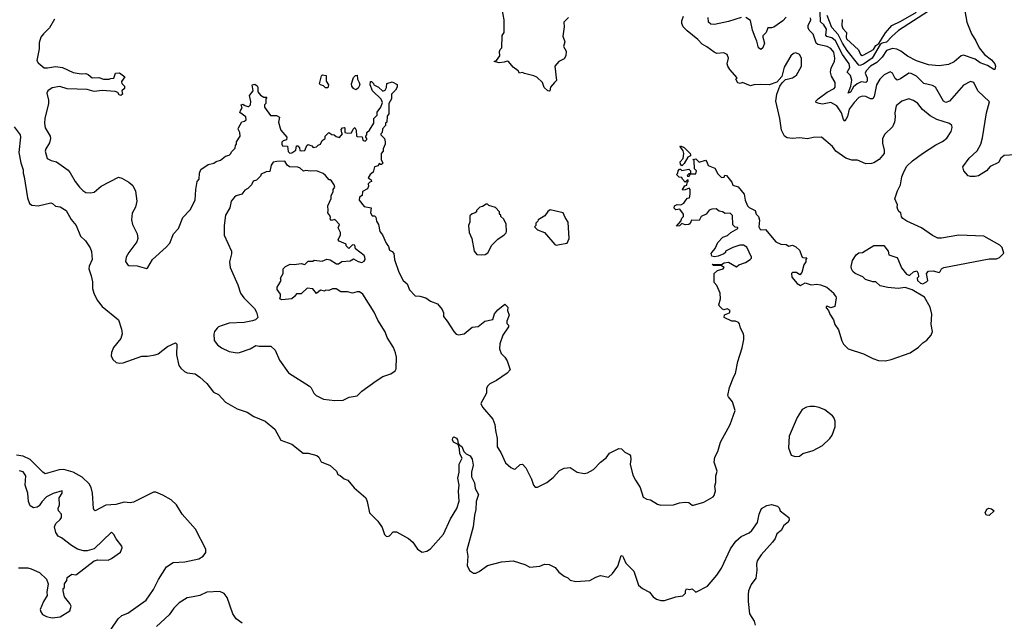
# Model space of a CAD drawing. Extents: x 2087054 to 2277909, y 548907 to 753496.
# Tile 399 of 444: x 2216696 to 2225156, y 688864 to 694036. Entities that reach past the tile are written whole.
import ezdxf

# ---------------------------------------------------------------- set-up
doc = ezdxf.new("R2010")
doc.units = 0

msp = doc.modelspace()

# ---------------------------------------------------------------- linework, layer by layer
at = {"layer": '0CON20XD'}
for points in [[(2224796.8, 694225), (2224833.1, 694015), (2224874, 693914), (2224912.6, 693852.6), (2224939.6, 693795), (2224985.8, 693735.8), (2225045, 693689.2), (2225075, 693655.5), (2225081.5, 693635), (2225075, 693606.7), (2225065, 693607.1), (2225012.8, 693642.8), (2224947.5, 693665), (2224905.1, 693695.1), (2224805, 693731.8), (2224785, 693723.8), (2224725.9, 693674.1), (2224675, 693651.4), (2224595, 693638.9), (2224505, 693648.2), (2224401.5, 693681.5), (2224325, 693723.1), (2224265.6, 693765.6), (2224231.2, 693781.2), (2224195, 693786.8), (2224145, 693771.1), (2224107, 693713), (2224061.3, 693668.7), (2224006.7, 693635), (2223968, 693595), (2223960.4, 693575), (2223976.5, 693535), (2223976.7, 693506.7), (2223965, 693496.7), (2223925, 693500.9), (2223891.9, 693485), (2223860.3, 693459.7), (2223835, 693413.2), (2223815, 693402.5), (2223838.4, 693465), (2223844.8, 693515), (2223835.6, 693555), (2223805.3, 693585), (2223828.8, 693625), (2223823.7, 693655), (2223766.8, 693736.8), (2223705.9, 693855), (2223675, 693879), (2223632.2, 693892.2), (2223621.4, 693901.4), (2223627.9, 693955), (2223605, 693992.5), (2223576.7, 694016.7), (2223575, 694100)], [(2221410, 694055), (2221371.2, 694015), (2221373.8, 693975), (2221364, 693895), (2221380, 693845), (2221367.5, 693805), (2221391.2, 693765), (2221388, 693725), (2221375, 693698.8), (2221328.8, 693675), (2221293.8, 693635), (2221307.5, 693512.5), (2221290, 693495), (2221257.5, 693455), (2221250, 693425), (2221245, 693420), (2221233, 693423), (2221201.7, 693451.7), (2221187.5, 693495), (2221140.3, 693540.3), (2221115, 693552), (2221032, 693572), (2221015, 693582.5), (2220990, 693575), (2220980, 693595), (2220937, 693627), (2220895, 693676.7), (2220885, 693680), (2220859.4, 693670.6), (2220815, 693665.8), (2220772.5, 693675), (2220794.2, 693685.8), (2220822.5, 693725), (2220818.3, 693761.7), (2220825, 693780), (2220840, 693795), (2220840.7, 693899.3), (2220860, 693925), (2220858.1, 694035), (2220841.5, 694125)], [(2216995, 694038.8), (2216951.4, 693965), (2216900, 693915), (2216878, 693885), (2216862.7, 693837.3), (2216863.1, 693785), (2216844.4, 693685), (2216853.7, 693663.7), (2216905, 693621.5), (2216935, 693620.4), (2217005, 693632.5), (2217063.3, 693623.3), (2217155, 693581.4), (2217225, 693571.2), (2217265, 693572), (2217284.1, 693564.1), (2217320, 693535), (2217375, 693537.5), (2217415, 693523.3), (2217465, 693523.3), (2217475, 693530), (2217505, 693532.5), (2217520, 693575), (2217555, 693580), (2217600, 693545), (2217571.2, 693505), (2217575, 693487.5), (2217596.7, 693465), (2217597.5, 693445), (2217572.5, 693425), (2217580, 693395), (2217565, 693382.5), (2217550.7, 693390.7), (2217540, 693410), (2217515, 693417.5), (2217405, 693426), (2217335, 693418.8), (2217275, 693436), (2217105, 693440), (2217041.2, 693461.2), (2216975, 693449.5), (2216939.2, 693425), (2216930, 693405), (2216944, 693345), (2216943.9, 693313.9), (2216911.9, 693185), (2216908.5, 693145), (2216916.3, 693106.3), (2216957.1, 693035), (2216961.4, 693015), (2216952, 692978), (2216920, 692925), (2216914.2, 692904.2), (2216933, 692843), (2216967.5, 692825), (2217013, 692813), (2217111.2, 692741.2), (2217129.7, 692719.7), (2217172, 692645), (2217211.2, 692595), (2217237.7, 692567.7), (2217265, 692551.2), (2217305, 692546), (2217335, 692552), (2217395.8, 692604.2), (2217545, 692681.4), (2217575, 692674.2), (2217635, 692638.8), (2217668.8, 692608.8), (2217692.3, 692562.3), (2217704, 692475), (2217691.2, 692425), (2217663.6, 692373.6), (2217656.2, 692315), (2217664.5, 692274.5), (2217705.8, 692195), (2217711.2, 692155), (2217701.2, 692125), (2217633.8, 692035), (2217612, 691995), (2217606.4, 691956.4), (2217621.7, 691931.7), (2217635, 691923.3), (2217705, 691920), (2217785, 691897.5), (2217797.5, 691905), (2217837, 691973), (2217955, 692080), (2217986.2, 692115), (2218016.2, 692195), (2218059.7, 692240.3), (2218098.8, 692335), (2218159.7, 692400.3), (2218203.8, 692485), (2218208.8, 692575), (2218220, 692645), (2218237.5, 692665), (2218240, 692715), (2218251.7, 692748.3), (2218315, 692790), (2218365, 692802.5), (2218385, 692817.5), (2218420.7, 692829.3), (2218465, 692862.5), (2218495, 692870), (2218510, 692885), (2218515, 692900), (2218548.3, 692931.7), (2218550, 692955), (2218560, 692965), (2218560, 692985), (2218590, 693035), (2218587.5, 693065), (2218573.3, 693095), (2218576.7, 693105), (2218605, 693157.5), (2218627, 693163), (2218642.5, 693175), (2218639.3, 693199.3), (2218588.3, 693238.3), (2218595, 693260), (2218607.5, 693275), (2218600, 693305), (2218615, 693310), (2218621.7, 693301.7), (2218655, 693290), (2218665, 693290), (2218680, 693305), (2218681.7, 693331.7), (2218670, 693385), (2218702.5, 693425), (2218693.8, 693476.2), (2218715, 693482.5), (2218736.4, 693466.4), (2218742.5, 693455), (2218743.3, 693415), (2218765, 693387.5), (2218795, 693370), (2218820, 693370), (2218810, 693355), (2218810, 693315), (2218800, 693305), (2218800, 693285), (2218851.7, 693211.7), (2218901.7, 693211.7), (2218928.3, 693198.3), (2218920, 693155), (2218933, 693103)], [(2224231.2, 691991.2), (2224241.2, 691981.2), (2224273.9, 691903.9), (2224315, 691848.8), (2224335, 691838.8), (2224345, 691840), (2224375, 691868), (2224405, 691877.5), (2224416.7, 691855), (2224417.5, 691825), (2224407.5, 691815), (2224410, 691795), (2224435, 691770), (2224455, 691766.2), (2224488.3, 691781.7), (2224500, 691795), (2224487.5, 691855), (2224505, 691873.3), (2224545, 691876.7), (2224595, 691862.5), (2224605, 691870), (2224616.7, 691895), (2224635, 691906), (2225025, 691978.8), (2225089.3, 691980.7), (2225115, 691992.5), (2225151.7, 692028.3), (2225137, 692077), (2225117.7, 692097.7), (2224980, 692175), (2224765, 692182), (2224615, 692156.9), (2224585, 692157.1), (2224539.1, 692179.1), (2224445, 692247.1), (2224317.5, 692305), (2224285, 692326.2), (2224272.3, 692342.3), (2224266.7, 692375), (2224253.2, 692383.2), (2224240, 692405), (2224234.5, 692425), (2224237.1, 692445), (2224215.7, 692495), (2224238.1, 692565), (2224265, 692616.7), (2224275.4, 692684.6), (2224293.5, 692726.5), (2224319.2, 692775), (2224367.3, 692822.7), (2224452, 692885), (2224568.9, 692961.1), (2224625, 692988.6), (2224661.7, 693018.3), (2224700, 693075), (2224708.3, 693108.3), (2224704, 693125), (2224685, 693142.5), (2224575, 693176.5), (2224519.1, 693209.1), (2224452.7, 693262.7), (2224412.5, 693315), (2224375, 693340.6), (2224335, 693354.4), (2224276.2, 693335), (2224228, 693295), (2224214.3, 693235.7), (2224217.6, 693197.6), (2224212.5, 693155), (2224195.4, 693114.6), (2224128.3, 693051.7), (2224110, 693015), (2224110, 692975), (2224123.6, 692913.6), (2224123.3, 692885), (2224080, 692835), (2224035, 692804.2), (2224015, 692798), (2223965, 692796.2), (2223895, 692828.6), (2223845, 692826.9), (2223795, 692844.4), (2223707.5, 692905), (2223679.4, 692945), (2223585, 693027.1), (2223513.6, 693023.6), (2223465, 693010), (2223395, 693020.6), (2223335, 693013.3), (2223289.4, 693019.4), (2223267.8, 693035), (2223242.5, 693085), (2223228.6, 693185), (2223192.5, 693335), (2223200, 693395), (2223226.4, 693463.6), (2223247, 693493), (2223275, 693520), (2223290, 693525), (2223335, 693536.2), (2223371.2, 693558.8), (2223414, 693635), (2223413.8, 693705), (2223395, 693736.7), (2223365, 693751.2), (2223344.3, 693745.7), (2223322, 693725), (2223265, 693627.5), (2223243.6, 693546.4), (2223201.2, 693498.8), (2223135.8, 693474.2), (2223065, 693479.4), (2223004.2, 693475.8), (2222975, 693468), (2222905, 693496.7), (2222885, 693486.7), (2222865, 693494), (2222850, 693525), (2222860, 693535), (2222796.5, 693606.5), (2222779.4, 693635), (2222775.7, 693655), (2222785.7, 693705), (2222775, 693736.2), (2222745, 693750), (2222685, 693745.7), (2222662, 693755), (2222601.2, 693801.2), (2222559.2, 693825), (2222522.5, 693865), (2222429.8, 693939.8), (2222395.4, 693975.4), (2222385, 694002.5), (2222386.2, 694025), (2222399.5, 694065)], [(2222895, 694053.1), (2222785, 694019.1), (2222665, 693995.6), (2222635, 693996), (2222614.2, 694015), (2222611.4, 694055)], [(2223281.7, 694058.3), (2223252, 694025), (2223175, 693970.5), (2223154.3, 693964.3), (2223123.8, 693966.2), (2223108.8, 693925), (2223082, 693898), (2223080, 693885), (2223094.6, 693834.6), (2223081.3, 693795), (2223065, 693779.6), (2223044.8, 693795), (2223030.7, 693850.7), (2223014.5, 693885), (2222992.9, 693945), (2222975, 694030), (2222935, 694054)], [(2225295, 692877.5), (2225155, 692866.7), (2225126.2, 692845), (2225105, 692807.5), (2225035, 692773.8), (2225004.1, 692735.9), (2224935, 692694), (2224905, 692686.2), (2224866.4, 692686.4), (2224845, 692693.8), (2224807.5, 692735), (2224800.7, 692769.3), (2224854.3, 692845.7), (2224922.4, 692907.6), (2224953.3, 692965), (2224969.3, 693020.7), (2225002.7, 693235), (2225028.8, 693328.8), (2224929.2, 693425), (2224895, 693496.2), (2224865, 693504), (2224805, 693472.9), (2224685.8, 693334.2), (2224652.5, 693322.5), (2224633.5, 693335), (2224565.3, 693455.3), (2224538.7, 693468.7), (2224465, 693487.8), (2224401.3, 693551.3), (2224355, 693572.1), (2224335, 693574.5), (2224265, 693526.7), (2224235, 693517.1), (2224219.3, 693529.3), (2224196.4, 693576.4), (2224175, 693587.5), (2224125, 693561.4), (2224085, 693524), (2224058.5, 693475), (2224038.5, 693375), (2224025, 693355.6), (2224005, 693355.5), (2223965, 693374.6), (2223935, 693379.1), (2223905, 693365.4), (2223864.5, 693325), (2223823.1, 693266.9), (2223807.4, 693202.6), (2223785, 693163.8), (2223775, 693177.5), (2223757.1, 693235), (2223718.1, 693295), (2223665, 693323.2), (2223595, 693309.6), (2223564, 693314), (2223540, 693325), (2223536, 693335), (2223555.3, 693354.7), (2223635, 693413.8), (2223695, 693442.9), (2223702.5, 693455), (2223701.9, 693495), (2223670.3, 693550.2), (2223661.1, 693585), (2223669.5, 693620.5), (2223697.5, 693675), (2223701.1, 693705), (2223690, 693755), (2223665, 693788.1), (2223635, 693805.4), (2223555, 693821.2), (2223538.8, 693835), (2223515, 693910.6), (2223479.1, 693945), (2223469.2, 693965), (2223471.2, 693985), (2223493.8, 694035), (2223491.2, 694051.2)], [(2224505, 694109.7), (2224247.5, 693942.5), (2224188.7, 693891.3), (2224145, 693842.3), (2224106.8, 693833.2), (2224088.1, 693821.9), (2224020.4, 693705), (2223945, 693653.4), (2223915, 693640.4), (2223905, 693644.4), (2223805, 693770.5), (2223765, 693834.6), (2223729.4, 693909.4), (2223675, 693969.2), (2223635, 694072)], [(2223761.7, 694038.3), (2223759.6, 693985), (2223769.6, 693959.6), (2223801.2, 693925), (2223795.8, 693885), (2223800.7, 693870.7), (2223903.3, 693775), (2223920.6, 693735), (2223935, 693729.1), (2223947.9, 693732.1), (2224030.9, 693779.1), (2224051.5, 693815), (2224078.1, 693831.9), (2224135, 693923.3), (2224190.4, 693985), (2224267.8, 694022.2), (2224400.6, 694099.4)], [(2219345, 693450), (2219325, 693450), (2219307, 693467), (2219280, 693475), (2219272.5, 693485), (2219288.3, 693551.7), (2219298.3, 693561.7), (2219330, 693555), (2219328.3, 693508.3), (2219350, 693475), (2219345, 693450)], [(2219585, 693433.3), (2219563.9, 693443.9), (2219550, 693465), (2219546.7, 693485), (2219565, 693540), (2219580, 693555), (2219595, 693560), (2219598, 693525), (2219614, 693495), (2219617.5, 693475), (2219605, 693446.7), (2219585, 693433.3)], [(2218933, 693103), (2218940, 693085), (2218990, 693025), (2218988.3, 693001.7), (2218960, 692995), (2218948.3, 692981.7), (2218947.5, 692965), (2218955, 692952.5), (2218998.3, 692948.3), (2219003, 692903), (2219018.3, 692888.3), (2219035, 692890), (2219070, 692915), (2219075, 692950), (2219085, 692950), (2219100, 692935), (2219101.7, 692911.7), (2219115, 692907.5), (2219145, 692910), (2219162.5, 692955), (2219175, 692962.5), (2219205, 692952.5), (2219218.3, 692938.3), (2219247, 692943), (2219261.7, 692958.3), (2219280, 692965), (2219293.6, 692996.4), (2219320, 693015), (2219320, 693035), (2219353, 693067), (2219378.3, 693048.3), (2219397, 693047), (2219415, 693032.5), (2219445, 693022.5), (2219470, 693055), (2219463, 693063), (2219458.3, 693091.7), (2219470, 693105), (2219485, 693110), (2219490, 693105), (2219490, 693065), (2219515, 693060), (2219546.2, 693063.8), (2219560, 693095), (2219575, 693110), (2219587.5, 693085), (2219590, 693035), (2219595, 693030), (2219638.3, 693028.3), (2219645, 693000), (2219665, 692990), (2219680, 693005), (2219680, 693015), (2219670, 693025), (2219670, 693035), (2219680, 693045), (2219680, 693065), (2219703, 693087), (2219740, 693145), (2219737.5, 693185), (2219767.5, 693215), (2219768.3, 693241.7), (2219800, 693285), (2219812.5, 693325), (2219803, 693353), (2219727.5, 693425), (2219707.5, 693475), (2219710, 693505), (2219720, 693505), (2219737, 693487), (2219740, 693475), (2219780, 693455), (2219815, 693422.5), (2219835, 693430), (2219847, 693453), (2219851.7, 693488.3), (2219895, 693502.5), (2219938.3, 693478.3), (2219940, 693455), (2219925, 693430), (2219890, 693395), (2219890, 693355), (2219867.5, 693315), (2219867.5, 693225), (2219853, 693207), (2219850, 693155), (2219840, 693145), (2219840, 693125), (2219813, 693097), (2219810, 693065), (2219800, 693055), (2219800, 693045), (2219830, 693015), (2219837.5, 692985), (2219837.5, 692965), (2219820, 692925), (2219820, 692905), (2219802.5, 692885), (2219802.5, 692835), (2219816.4, 692803.6), (2219805, 692790), (2219795, 692790), (2219785, 692800), (2219775, 692780), (2219745, 692770), (2219733.3, 692725), (2219706.1, 692703.9), (2219690, 692675), (2219715, 692657.5), (2219720, 692645), (2219705, 692640), (2219690, 692625), (2219692.5, 692605), (2219685, 692582.5), (2219641.7, 692558.3), (2219640, 692525), (2219615, 692510), (2219612.5, 692485), (2219655, 692430), (2219717, 692417), (2219710, 692375), (2219725, 692350), (2219745, 692350), (2219757, 692337), (2219762.5, 692305), (2219778.8, 692275), (2219790, 692215), (2219813.8, 692185), (2219844.3, 692114.3), (2219863.8, 692085), (2219872.5, 692055), (2219895, 692042.5), (2219910, 692025), (2219916.2, 691975), (2219954, 691865), (2219992, 691795), (2220025.8, 691765), (2220044.2, 691714.2), (2220095, 691661.2), (2220135, 691660), (2220185.8, 691645.8), (2220225, 691616.2), (2220285, 691593.3), (2220326.7, 691545), (2220336.1, 691516.1), (2220336.7, 691485), (2220370, 691445), (2220426, 691355), (2220445, 691333.3), (2220465, 691326.2), (2220514.2, 691335.8), (2220585, 691392), (2220635, 691397.1), (2220692.5, 691445), (2220760.3, 691459.7), (2220774.2, 691505.8), (2220805, 691540), (2220865, 691590), (2220890, 691565), (2220887.5, 691535), (2220902.5, 691495), (2220882.5, 691445), (2220882.5, 691425), (2220895, 691410), (2220896.7, 691395), (2220846.2, 691325), (2220822.1, 691247.9), (2220819.4, 691205), (2220832, 691165), (2220863.8, 691135), (2220885, 691103.8), (2220910.6, 691025), (2220885, 690995.6), (2220794, 690935), (2220735.8, 690905), (2220715, 690885.6), (2220706.9, 690865), (2220706, 690825), (2220659.2, 690735), (2220671.2, 690705), (2220762.7, 690602.7), (2220779.4, 690555), (2220784.2, 690505), (2220798, 690435), (2220798, 690365), (2220829.2, 690315), (2220871.2, 690225), (2220915, 690186.7), (2220945, 690172), (2220955.8, 690174.2), (2220995, 690213.3), (2221017.5, 690215), (2221045, 690182.5), (2221093.8, 690085), (2221110, 690035), (2221125, 690017.5), (2221145, 690016.7), (2221225, 690058), (2221279.7, 690100.3), (2221335, 690161.2), (2221375, 690181.2), (2221425, 690186), (2221485, 690146.2), (2221545, 690133.3), (2221575, 690140), (2221625, 690167.5), (2221685, 690232.5), (2221735, 690270), (2221765, 690308.8), (2221845, 690350), (2221866.5, 690346.5), (2221895, 690316.7), (2221935, 690296.7), (2221943.3, 690285), (2221948, 690255), (2221941.2, 690215), (2221965, 690120), (2221986.7, 690076.7), (2222026.2, 690015), (2222051.7, 689931.7), (2222085, 689914.2), (2222115, 689908), (2222175, 689870), (2222205, 689861.2), (2222313.6, 689866.4), (2222365, 689881.2), (2222415, 689887.5), (2222445, 689884), (2222475, 689862.5), (2222485, 689862.5), (2222575, 689888.8), (2222653.3, 689935), (2222663.6, 689946.4), (2222673.3, 689985), (2222668.8, 690025), (2222676.4, 690056.4), (2222677.5, 690115), (2222687.5, 690155), (2222662.3, 690232.3), (2222668.8, 690275), (2222695, 690322.5), (2222716.7, 690405), (2222801.4, 690555), (2222844.2, 690675), (2222821.7, 690751.7), (2222785, 690792.5), (2222781.2, 690805), (2222796, 690875), (2222832.5, 690967.5), (2222846.7, 690995), (2222865, 691097.5), (2222904.3, 691215), (2222919.2, 691285), (2222918, 691315), (2222914, 691335), (2222888.8, 691385), (2222881.7, 691421.7), (2222873, 691433), (2222845, 691443.8), (2222815, 691444), (2222747.5, 691475), (2222750.7, 691499.3), (2222795, 691516.7), (2222801.2, 691535), (2222775, 691551.2), (2222745, 691542.5), (2222735, 691546.7), (2222706.7, 691575), (2222703.8, 691585), (2222716.2, 691635), (2222713.3, 691685), (2222685, 691750), (2222662.5, 691775), (2222662.5, 691855), (2222691.7, 691878.3), (2222740, 691895), (2222750, 691905), (2222725, 691920), (2222655, 691922.5), (2222650, 691935), (2222725, 691930), (2222750, 691945), (2222785, 691950), (2222855, 691910), (2222875, 691927.5), (2222932, 691948), (2222972.5, 691975), (2222982.5, 691985), (2222982.5, 691995), (2222945, 692080), (2222915, 692096.7), (2222883.6, 692096.4), (2222822.3, 692077.7), (2222760, 692045), (2222760, 692035), (2222747, 692023), (2222696.4, 692003.6), (2222665, 691997.5), (2222643, 692003), (2222637.5, 692025), (2222645, 692037.5), (2222670.7, 692069.3), (2222695, 692120), (2222737.5, 692165), (2222778.3, 692181.7), (2222805, 692207.5), (2222865, 692240), (2222865, 692250), (2222843, 692253), (2222823, 692273), (2222821.7, 692351.7), (2222801.7, 692371.7), (2222758.3, 692368.3), (2222735, 692382.5), (2222705, 692390), (2222679.3, 692409.3), (2222643.9, 692406.1), (2222620.7, 692399.3), (2222595, 692362.5), (2222550, 692345), (2222535, 692310), (2222468.3, 692311.7), (2222456.2, 692283.8), (2222443.9, 692276.1), (2222415, 692271.2), (2222385, 692282.5), (2222365, 692262.5), (2222340, 692260), (2222377, 692303), (2222385, 692330), (2222400, 692345), (2222400, 692365), (2222367.5, 692407.5), (2222335, 692400), (2222320, 692415), (2222322.5, 692435), (2222345, 692447.5), (2222377, 692443), (2222403, 692457), (2222420, 692485), (2222435, 692500), (2222450, 692505), (2222457.5, 692535), (2222457.5, 692575), (2222448.3, 692588.3), (2222415, 692572.5), (2222395, 692570), (2222390, 692575), (2222411.7, 692608.3), (2222428.3, 692611.7), (2222430, 692635), (2222440, 692645), (2222438.3, 692658.3), (2222415, 692640), (2222390, 692665), (2222385, 692680), (2222361.7, 692681.7), (2222340, 692705), (2222350, 692715), (2222353, 692737), (2222365, 692750), (2222375, 692750), (2222385, 692740), (2222445, 692750), (2222460, 692735), (2222460, 692710), (2222445, 692710), (2222430, 692695), (2222435, 692690), (2222448.3, 692691.7), (2222460, 692710), (2222505, 692710), (2222510, 692735), (2222493, 692753), (2222490, 692825), (2222480, 692835), (2222505, 692840), (2222535, 692810), (2222588.3, 692828.3), (2222600, 692815), (2222611.7, 692781.7), (2222668.3, 692758.3), (2222695, 692710), (2222725, 692680), (2222748.3, 692681.7), (2222755, 692700), (2222770, 692695), (2222815, 692640), (2222823.6, 692613.6), (2222868.8, 692598.8), (2222920, 692535), (2222930, 692485), (2222950, 692435), (2222965, 692421.2), (2223015.8, 692395.8), (2223023.3, 692365), (2223042.5, 692345), (2223052.3, 692312.3), (2223047.5, 692255), (2223055, 692238.8), (2223065, 692230), (2223105, 692232.5), (2223192.5, 692125), (2223235, 692106), (2223283, 692103), (2223305, 692090), (2223335, 692097.5), (2223365, 692082.5), (2223397.5, 692055), (2223420, 691995), (2223425, 691990), (2223458.3, 691988.3), (2223450, 691975), (2223450, 691955), (2223433, 691927), (2223417, 691863), (2223398.3, 691841.7), (2223371.7, 691861.7), (2223335, 691862.5), (2223327.5, 691855), (2223331.7, 691821.7), (2223377, 691767), (2223405, 691750), (2223445, 691772.5), (2223495, 691757.5), (2223545, 691762.5), (2223577, 691757), (2223630, 691735), (2223690, 691685), (2223690, 691675), (2223707, 691657), (2223710, 691645), (2223698.8, 691571.2), (2223665, 691560), (2223635, 691572.5), (2223625, 691567.5), (2223625, 691560), (2223646.7, 691536.7), (2223656.7, 691505), (2223687.5, 691455), (2223700, 691415), (2223730.7, 691370.7), (2223758.8, 691275), (2223773.3, 691245), (2223813, 691207), (2223945, 691163.3), (2224025, 691123.3), (2224075, 691106.7), (2224135, 691103.3), (2224185, 691113.3), (2224348.3, 691171.7), (2224419.3, 691220.7), (2224455, 691257.5), (2224489.3, 691280.7), (2224527, 691323), (2224537.5, 691355), (2224527.5, 691415), (2224532.5, 691505), (2224517.5, 691565), (2224471.2, 691651.2), (2224363.6, 691713.6), (2224305, 691733.3), (2224245, 691724), (2224155, 691733.3), (2224088.3, 691748.3), (2224051.7, 691781.7), (2224025, 691783.3), (2223963.6, 691803.6), (2223940, 691825), (2223873, 691853), (2223855, 691870), (2223842.5, 691895), (2223840, 691915), (2223852.5, 691965), (2223882.5, 692015), (2223905, 692032.5), (2223937, 692033), (2224035, 692093.3), (2224120, 692095), (2224157, 692047), (2224162.5, 692015), (2224231.2, 691991.2)], [(2216649.2, 693115), (2216698.8, 693045), (2216702.9, 693025), (2216689.5, 692895), (2216706.4, 692805), (2216725.4, 692745), (2216725.5, 692715), (2216735.4, 692685), (2216762.7, 692505), (2216780, 692455), (2216800.3, 692440.3), (2216855, 692434.2), (2216965, 692460), (2216976.8, 692456.8), (2217005, 692431.2), (2217045, 692426.7), (2217095, 692396.2), (2217139.3, 692319.3), (2217182.5, 692265), (2217217.5, 692175), (2217262.5, 692135), (2217301.2, 692075), (2217313.6, 692043.6), (2217317.5, 691975), (2217293.7, 691916.3), (2217291.5, 691895), (2217310.9, 691835), (2217320.8, 691780.8), (2217322.4, 691725), (2217333.3, 691683.3), (2217361.8, 691625), (2217405, 691569.4), (2217544, 691455), (2217571.2, 691375), (2217576, 691335), (2217566.2, 691295), (2217503.4, 691216.6), (2217483.6, 691173.6), (2217481.2, 691145), (2217496.2, 691115), (2217525, 691090), (2217555, 691083.3), (2217585, 691086.7), (2217745, 691142.5), (2217793, 691143), (2217860, 691155), (2217885, 691163.8), (2217965, 691227.5), (2218035, 691256.7), (2218046.2, 691245), (2218044, 691155), (2218064.2, 691064.2), (2218080.5, 691040.5), (2218112, 691012), (2218135, 691001.2), (2218205, 690990), (2218243.6, 690963.6), (2218305, 690907.5), (2218362.5, 690835), (2218405, 690812.5), (2218465, 690747.5), (2218565, 690691.2), (2218651.7, 690661.7), (2218707.5, 690625), (2218804.1, 690584.1), (2218887.5, 690515), (2218941.2, 690421.2), (2219035, 690386.7), (2219130.5, 690310.5), (2219175, 690308.8), (2219249.5, 690289.5), (2219265.8, 690275.8), (2219287.5, 690235), (2219363, 690203), (2219417.5, 690155), (2219430, 690125), (2219448.3, 690118.3), (2219485, 690087.5), (2219515, 690077.5), (2219570.7, 690010.7), (2219670, 689925), (2219683, 689893), (2219701.2, 689795), (2219774.2, 689725), (2219809.3, 689669.3), (2219831.5, 689611.5), (2219845, 689596), (2219857.5, 689592.5), (2219872.3, 689597.7), (2219905, 689632.5), (2219935, 689632.5), (2220037.5, 689575), (2220073.9, 689543.9), (2220113.6, 689483.6), (2220155, 689457.5), (2220195, 689466.7), (2220225, 689486.2), (2220337.8, 689612.2), (2220398.2, 689745), (2220452.7, 689835), (2220472.5, 689897.5), (2220466.5, 689983.5), (2220470.8, 690035), (2220461.2, 690095), (2220472.5, 690145), (2220472.5, 690215), (2220498.8, 690265), (2220477.5, 690305), (2220476.1, 690346.1), (2220463.3, 690383.3), (2220423.5, 690405), (2220415.7, 690425), (2220418.8, 690441.2), (2220425, 690450), (2220448.3, 690438.3), (2220457.1, 690425), (2220462.5, 690392.5), (2220470.7, 690380.7), (2220495, 690366.2), (2220512.7, 690322.7), (2220533.4, 690303.4), (2220566.2, 690286.2), (2220585, 690258.8), (2220593.2, 690206.8), (2220579.4, 690145), (2220579.2, 690105), (2220604.3, 690054.3), (2220610, 690005), (2220638, 689955), (2220618.6, 689895), (2220615.8, 689824.2), (2220602.5, 689775), (2220593.3, 689675), (2220539.1, 689475), (2220545.7, 689424.3), (2220540.8, 689345), (2220561.7, 689301.7), (2220595, 689277.5), (2220615, 689277.5), (2220645, 689291.2), (2220715.5, 689344.5), (2220835, 689374.4), (2220935, 689382.5), (2221035, 689352.5), (2221078.3, 689328.3), (2221165, 689339.2), (2221205, 689354.4), (2221245, 689353.1), (2221297.3, 689327.3), (2221327, 689287), (2221375, 689252.5), (2221405, 689237.5), (2221426.4, 689216.4), (2221475, 689206.7), (2221595, 689213.8), (2221645, 689243.3), (2221685, 689256.7), (2221755, 689242.5), (2221790, 689275), (2221835, 689337.5), (2221865, 689430), (2221875, 689426.7), (2221885, 689410), (2221905, 689362.5), (2221972.5, 689295), (2222013.3, 689175), (2222047.5, 689145), (2222107.5, 689115), (2222140, 689075), (2222167.5, 689055), (2222205, 689042), (2222235, 689042), (2222335, 689075.7), (2222395, 689082.5), (2222415.8, 689105), (2222416, 689125), (2222425, 689143.8), (2222455, 689136.2), (2222475, 689144), (2222505.9, 689114.1), (2222606.2, 689165), (2222685, 689261.2), (2222725, 689322), (2222803.7, 689486.3), (2222848, 689552), (2222895, 689593.8), (2222964.2, 689625.8), (2222986.2, 689645), (2223036.6, 689713.4), (2223049.2, 689785), (2223070, 689835), (2223115, 689860.8), (2223155, 689867.1), (2223207.5, 689855), (2223220.7, 689840.7), (2223230, 689815), (2223305, 689757.5), (2223307.1, 689735), (2223298, 689715), (2223262.9, 689687.1), (2223238.8, 689645), (2223202.7, 689617.3), (2223186, 689575), (2223164.3, 689545), (2223066.9, 689435), (2223033.3, 689385), (2223027.1, 689355), (2223030.9, 689305), (2223021.1, 689235), (2222980.9, 689179.1), (2222959.2, 689125), (2222954.2, 689095), (2222954, 689035), (2222967, 688927), (2223006.7, 688865), (2223015, 688830)], [(2222385, 692780), (2222373, 692793), (2222370, 692815), (2222397, 692843), (2222403.3, 692885), (2222397, 692907), (2222370, 692945), (2222375, 692950), (2222406.4, 692936.4), (2222457.5, 692885), (2222460, 692875), (2222460, 692865), (2222437, 692853), (2222405, 692800), (2222385, 692780)], [(2219405, 690762), (2219475, 690764), (2219528.3, 690791.7), (2219595, 690803.3), (2219637, 690843), (2219758.3, 690931.7), (2219815, 690967.1), (2219885, 690992), (2219921.7, 691018.3), (2219931.2, 691035), (2219932.5, 691135), (2219925, 691172.5), (2219907, 691217), (2219853.3, 691303.3), (2219835, 691352.5), (2219772.1, 691452.1), (2219742.7, 691522.7), (2219643.3, 691675), (2219615, 691696.7), (2219595, 691696.7), (2219555, 691683.8), (2219513, 691697), (2219455, 691697.5), (2219415, 691722.5), (2219385, 691722.5), (2219351.7, 691708.3), (2219325, 691710), (2219315, 691702.5), (2219280.7, 691709.3), (2219245, 691682.5), (2219215, 691722.5), (2219165, 691727.5), (2219115, 691680), (2219075, 691680), (2219057.5, 691655), (2219035, 691636.7), (2218947, 691627), (2218930, 691635), (2218937.5, 691655), (2218936.7, 691675), (2218907.5, 691715), (2218907.5, 691735), (2218921.7, 691758.3), (2218942.5, 691795), (2218937.5, 691815), (2218960, 691855), (2218960, 691895), (2218980, 691915), (2219020, 691935), (2219055, 691930), (2219115, 691940), (2219145, 691932.5), (2219175, 691960), (2219215, 691960), (2219225, 691967.5), (2219295, 691960), (2219335, 691976.7), (2219365, 691970), (2219417, 691937), (2219435, 691937.5), (2219465, 691956.7), (2219536.4, 691963.6), (2219565, 691980), (2219605, 691956.7), (2219635, 691948.8), (2219655, 691960), (2219663.3, 691975), (2219662.5, 691995), (2219655, 692007.5), (2219582.5, 692065), (2219575, 692097.5), (2219555, 692100), (2219525, 692070), (2219501.7, 692091.7), (2219500, 692105), (2219441.7, 692131.7), (2219432.5, 692142.5), (2219453, 692187), (2219452.5, 692205), (2219432.5, 692245), (2219442.5, 692275), (2219405, 692317.5), (2219375, 692310), (2219363, 692323), (2219367.5, 692335), (2219361.7, 692351.7), (2219342.5, 692375), (2219347.5, 692395), (2219343.3, 692435), (2219371.7, 692498.3), (2219372.5, 692525), (2219390, 692555), (2219390, 692575), (2219402.5, 692595), (2219396.7, 692616.7), (2219375, 692650), (2219365, 692660), (2219355, 692660), (2219325, 692697.5), (2219303.6, 692713.6), (2219245, 692737.5), (2219195, 692732.5), (2219155, 692740), (2219135, 692732.5), (2219105, 692760), (2219086.4, 692766.4), (2219015, 692770), (2218993.3, 692785), (2218975, 692820), (2218905, 692817.5), (2218875, 692810), (2218856.7, 692785), (2218845, 692730), (2218813, 692727), (2218771.7, 692708.3), (2218765, 692690), (2218730, 692655), (2218703.3, 692646.7), (2218687.5, 692615), (2218656.1, 692583.9), (2218630.5, 692569.5), (2218603.9, 692536.1), (2218555, 692520), (2218540.5, 692509.5), (2218513.8, 692475), (2218500.9, 692419.1), (2218465.6, 692354.4), (2218454.3, 692265), (2218454.2, 692184.2), (2218516, 692045), (2218516.1, 692023.9), (2218498.8, 691955), (2218503.8, 691905), (2218571.2, 691755), (2218594.3, 691684.3), (2218621.2, 691645), (2218713.6, 691553.6), (2218731.7, 691521.7), (2218742.5, 691475), (2218722.5, 691455), (2218695, 691446.7), (2218625, 691432), (2218495, 691426), (2218437, 691407), (2218405, 691396.7), (2218392.5, 691385), (2218370, 691355), (2218363.6, 691333.6), (2218366.4, 691276.4), (2218395, 691240), (2218428.8, 691215), (2218495, 691184.4), (2218565, 691172.5), (2218585.8, 691174.2), (2218675, 691206.2), (2218725, 691233.8), (2218755, 691228.8), (2218855, 691230), (2218892, 691195), (2218927.9, 691107.9), (2219005, 690998.8), (2219185.5, 690885.5), (2219201.3, 690871.3), (2219224.5, 690824.5), (2219244.5, 690804.5), (2219305, 690774.2), (2219405, 690762)], [(2220665, 692014.2), (2220695, 692018), (2220718.3, 692031.7), (2220753.6, 692096.4), (2220805, 692147.5), (2220860, 692185), (2220877, 692203), (2220880, 692215), (2220877, 692277), (2220855, 692320), (2220830, 692345), (2220830, 692355), (2220820, 692365), (2220820, 692385), (2220785, 692420), (2220728.3, 692438.3), (2220715, 692450), (2220705, 692450), (2220671.7, 692428.3), (2220650, 692425), (2220620, 692395), (2220620, 692385), (2220610, 692375), (2220583, 692367), (2220565, 692350), (2220562.5, 692295), (2220552.5, 692265), (2220556.7, 692205), (2220581.2, 692155), (2220601.2, 692045), (2220625, 692016.2), (2220665, 692014.2)], [(2221305, 692097.5), (2221335, 692102.5), (2221400, 692115), (2221417.5, 692155), (2221408.8, 692295), (2221382.5, 692335), (2221366.2, 692376.2), (2221255, 692400), (2221235, 692386.7), (2221209.3, 692350.7), (2221150, 692315), (2221147, 692303), (2221130, 692285), (2221130, 692265), (2221120, 692255), (2221145, 692230), (2221206.4, 692206.4), (2221295, 692102.5), (2221305, 692097.5)], [(2223359.3, 690279.3), (2223395, 690284), (2223425, 690306.2), (2223515, 690332), (2223594.1, 690375.9), (2223656.7, 690435), (2223676.7, 690465), (2223703.3, 690535), (2223703.3, 690585), (2223692.5, 690615), (2223679.3, 690629.3), (2223612.7, 690682.7), (2223565, 690702), (2223525, 690710), (2223488.3, 690711.7), (2223455, 690703.8), (2223420, 690685), (2223376.2, 690615), (2223306, 690455), (2223301.2, 690355), (2223325, 690293.3), (2223359.3, 690279.3)], [(2217482.9, 688795), (2217542.9, 688885), (2217575, 688914.3), (2217625, 688934.3), (2217782.2, 689045), (2217845, 689136), (2217887.9, 689222.1), (2217957.4, 689332.6), (2218015, 689369.2), (2218116.1, 689376.1), (2218235, 689402.2), (2218273.8, 689425), (2218295.9, 689454.1), (2218296.2, 689485), (2218206.2, 689655), (2218091.5, 689785), (2218044.3, 689865), (2217998, 689908), (2217925, 689948.5), (2217865, 689973.1), (2217845, 689973.9), (2217675, 689886.9), (2217645, 689882.5), (2217595, 689888.2), (2217522.4, 689867.6), (2217435, 689862.9), (2217345, 689812.5), (2217335, 689820), (2217330.6, 689835), (2217322.9, 689965), (2217310.3, 690015), (2217292.8, 690045), (2217233.6, 690103.6), (2217155.6, 690145.6), (2217075, 690170.2), (2217033.9, 690166.1), (2216915, 690131.9), (2216895, 690145.5), (2216785.8, 690255.8), (2216725, 690284.2), (2216668.9, 690291.1)], [(2216685, 689323.3), (2216765, 689323.3), (2216795, 689316.2), (2216865, 689282.5), (2216926.4, 689226.4), (2216940, 689185), (2216930, 689115), (2216932.5, 689085), (2216900, 689035), (2216873.3, 688965), (2216876.7, 688945), (2216892.7, 688922.7), (2216925.9, 688905.9), (2216975, 688893.8), (2217045, 688901.2), (2217126.7, 688955), (2217138.8, 688995), (2217126.2, 689016.2), (2217082.5, 689075), (2217070, 689125), (2217070, 689145), (2217080, 689155), (2217080, 689185), (2217102.5, 689215), (2217105, 689240), (2217145, 689270), (2217175, 689263.3), (2217185, 689266.7), (2217335, 689383.3), (2217366.4, 689393.6), (2217455, 689390), (2217485, 689402.5), (2217563, 689457), (2217577.5, 689495), (2217575, 689510), (2217525, 689572.5), (2217505, 689610), (2217485, 689630), (2217335, 689487.5), (2217275, 689470), (2217245, 689470), (2217194.1, 689484.1), (2217140, 689515), (2217055, 689582.5), (2217027.5, 689595), (2217006, 689626), (2216996, 689675), (2217008, 689705), (2217045, 689738), (2217054.2, 689755), (2217055.8, 689785.8), (2217030, 689815), (2217026.7, 689835), (2217038, 689865), (2217033.9, 689926.1), (2217060, 689965), (2217060, 689985), (2216985, 689964), (2216925.6, 689934.4), (2216885, 689892), (2216862.2, 689857.8), (2216845, 689845.8), (2216815, 689839.2), (2216785.5, 689855.5), (2216770.9, 689895), (2216766.1, 689966.1), (2216743.3, 690035), (2216747.5, 690115), (2216725, 690147.8), (2216695, 690158.5)], [(2225025, 689774), (2225002.5, 689775), (2224992, 689795), (2225005, 689827.5), (2225024.2, 689835.8), (2225045, 689831.2), (2225070, 689815), (2225025, 689774)], [(2218608.7, 688848.7), (2218555, 688885.9), (2218527.1, 688927.1), (2218479.2, 689069.2), (2218452.8, 689102.8), (2218415, 689121), (2218305, 689114.1), (2218245.2, 689084.8), (2218186.7, 689075), (2218134.6, 689065.4), (2218066.8, 689023.2), (2218021.7, 688978.3), (2217980.4, 688919.6), (2217871.9, 688818.1)]]:
    msp.add_lwpolyline(points, dxfattribs=at)

doc.saveas('drawing.dxf')
